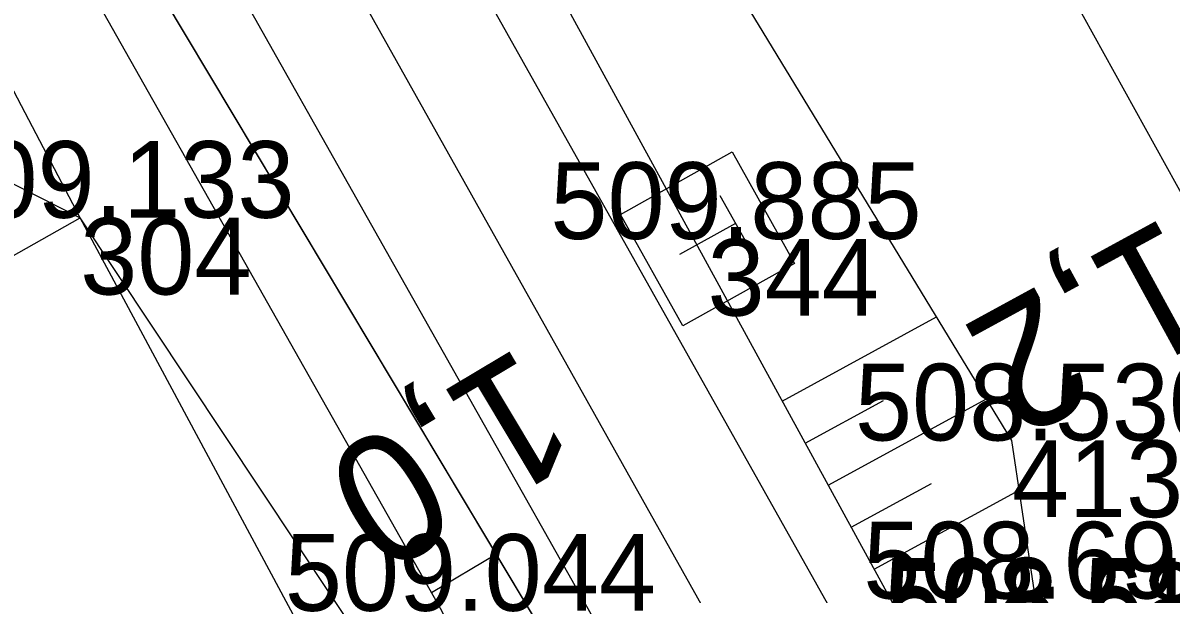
# Model space of a CAD drawing. Extents: x -1234191 to 23050, y -1290331 to -741191.
# Drawn here: x -865331.07 to -865313.13, y -1105773.46 to -1105764.53 of the extents above; entities that cross this region are included whole.
import ezdxf

# ---------------------------------------------------------------- set-up
doc = ezdxf.new("R2010")
doc.units = 0
for name, color, linetype in [('Vrstva 1', 7, 'Continuous'), ('Vrstva 33', 7, 'Continuous'), ('Vrstva 4', 7, 'Continuous'), ('Vrstva 48', 7, 'Continuous'), ('Vrstva 49', 7, 'Continuous'), ('Vrstva 53', 7, 'Continuous'), ('Vrstva 60', 7, 'Continuous'), ('Vrstva 61', 7, 'Continuous')]:
    doc.layers.add(name, color=color, linetype=linetype)

msp = doc.modelspace()

# ---------------------------------------------------------------- linework, layer by layer
at = {"layer": 'Vrstva 1'}
msp.add_lwpolyline([(-865407.195, -1105537.575), (-865404.196, -1105556.916), (-865400.505, -1105576.045), (-865396.019, -1105595.579), (-865390.864, -1105614.993), (-865387.31, -1105627.062), (-865386.583, -1105629.41), (-865385.508, -1105632.843), (-865385.189, -1105633.841), (-865378.995, -1105652.192), (-865371.92, -1105670.917), (-865371.888, -1105670.985), (-865364.336, -1105688.963), (-865356.164, -1105706.667), (-865347.54, -1105724.058), (-865338.705, -1105740.819), (-865331.549, -1105753.838), (-865329.651, -1105757.233), (-865318.339, -1105777.438), (-865311.668, -1105789.318), (-865293.803, -1105821.189)], dxfattribs=at)
at = {"layer": 'Vrstva 33'}
for p, q in [((-865320.183, -1105767.227), (-865319.696, -1105768.1)), ((-865319.94, -1105767.663), (-865320.812, -1105768.151))]:
    msp.add_line(p, q, dxfattribs=at)
msp.add_lwpolyline([(-865319.991, -1105766.546), (-865319.015, -1105768.292), (-865320.761, -1105769.268), (-865321.737, -1105767.522), (-865319.991, -1105766.546)], dxfattribs=at)
at = {"layer": 'Vrstva 4'}
for points in [[(-865415.794, -1105407.513), (-865415.013, -1105426.565), (-865414.095, -1105450.467), (-865411.461, -1105474.692), (-865410.067, -1105496.27), (-865407.861, -1105518.057), (-865405.51, -1105537.281), (-865402.299, -1105556.567), (-865398.435, -1105575.517), (-865393.919, -1105595.097), (-865389.455, -1105614.694), (-865383.953, -1105633.214), (-865377.686, -1105651.781), (-865370.49, -1105670.425), (-865362.745, -1105688.31), (-865354.733, -1105705.921), (-865346.085, -1105723.231), (-865337.304, -1105740.107), (-865328.117, -1105756.476), (-865310.177, -1105788.444), (-865292.191, -1105820.356)], [(-865241.394, -1105918.847), (-865246.199, -1105909.181), (-865270.794, -1105865.582), (-865295.111, -1105821.951), (-865312.962, -1105790.175), (-865331.022, -1105758.107), (-865339.935, -1105741.481), (-865348.821, -1105724.714), (-865357.635, -1105707.335), (-865365.696, -1105689.589), (-865373.312, -1105671.543), (-865380.292, -1105652.6), (-865386.741, -1105634.019), (-865392.22, -1105615.411), (-865397.526, -1105595.969), (-865401.976, -1105576.338), (-865405.628, -1105557.197), (-865408.672, -1105537.755), (-865411.141, -1105518.31), (-865413.538, -1105496.503), (-865416.279, -1105475.043), (-865418.369, -1105450.916), (-865420.427, -1105426.616), (-865421.339, -1105417.317)], [(-865296.635, -1105822.585), (-865314.451, -1105791.041), (-865319.551, -1105779.817), (-865319.292, -1105779.667), (-865319.976, -1105778.485), (-865320.819, -1105777.032), (-865321.078, -1105777.182), (-865332.077, -1105758.784), (-865341.611, -1105742.183), (-865350.523, -1105725.488), (-865354.5, -1105715.084), (-865358.525, -1105707.694), (-865366.664, -1105690.21), (-865373.988, -1105671.921), (-865381.072, -1105652.973), (-865387.566, -1105634.336), (-865393.24, -1105615.741), (-865398.46, -1105596.137), (-865402.659, -1105576.601), (-865406.297, -1105557.39), (-865409.325, -1105537.816), (-865412.231, -1105518.228), (-865414.324, -1105496.685), (-865416.279, -1105475.043)], [(-865290.412, -1105820.701), (-865309.044, -1105787.892), (-865315.278, -1105777.501), (-865315.71, -1105777.749), (-865317.243, -1105775.084), (-865316.811, -1105774.836), (-865326.688, -1105756.737), (-865327.874, -1105753.694), (-865328.151, -1105753.201), (-865328.953, -1105752.245), (-865329.085, -1105752.053), (-865330.489, -1105749.795), (-865330.581, -1105749.581), (-865335.947, -1105739.356), (-865344.587, -1105722.614), (-865344.541, -1105720.805), (-865348.241, -1105716.088), (-865347.945, -1105715.864), (-865349.677, -1105712.823), (-865349.47, -1105712.632), (-865353.649, -1105705.349), (-865362.099, -1105687.748), (-865369.612, -1105670.045)]]:
    msp.add_lwpolyline(points, dxfattribs=at)
at = {"layer": 'Vrstva 48'}
for p, q in [((-865319.209, -1105770.442), (-865316.798, -1105769.126)), ((-865318.49, -1105771.759), (-865316.017, -1105770.409)), ((-865318.849, -1105771.1), (-865317.628, -1105770.434)), ((-865318.131, -1105772.417), (-865316.879, -1105771.734)), ((-865317.771, -1105773.075), (-865315.506, -1105771.839)), ((-865323.675, -1105772.837), (-865324.689, -1105773.443))]:
    msp.add_line(p, q, dxfattribs=at)
at = {"layer": 'Vrstva 49'}
msp.add_line((-865335.085, -1105765.087), (-865330.178, -1105767.576), dxfattribs=at)
for points in [[(-865320.95, -1105777.401), (-865322.614, -1105777.616), (-865322.375, -1105778.158), (-865324.53, -1105773.724), (-865332.755, -1105759.162), (-865343.529, -1105740.433), (-865350.929, -1105725.69), (-865350.523, -1105725.488)], [(-865320.95, -1105777.401), (-865321.078, -1105777.182), (-865332.077, -1105758.784), (-865341.611, -1105742.183), (-865350.523, -1105725.488)], [(-865316.727, -1105774.981), (-865316.811, -1105774.836), (-865326.688, -1105756.737), (-865327.874, -1105753.694), (-865327.129, -1105753.458), (-865327.512, -1105752.712), (-865328.151, -1105753.201), (-865328.953, -1105752.245), (-865327.229, -1105751.449)], [(-865316.727, -1105774.981), (-865315.491, -1105773.532), (-865315.169, -1105774.096), (-865315.622, -1105771.059), (-865324.02, -1105757.254), (-865327.229, -1105751.449)], [(-865336.542, -1105771.172), (-865330.178, -1105767.576), (-865335.759, -1105756.917)], [(-865327.423, -1105780.513), (-865323.169, -1105779.178), (-865325.099, -1105775.226), (-865330.178, -1105767.576)], [(-865328.019, -1105779.873), (-865324.681, -1105778.449), (-865326.089, -1105775.202), (-865330.178, -1105767.576)]]:
    msp.add_lwpolyline(points, dxfattribs=at)
at = {"layer": 'Vrstva 53'}
msp.add_lwpolyline([(-865368.27, -1105423.409), (-865367.221, -1105456.517), (-865375.2, -1105489.274), (-865369.701, -1105551.6), (-865370.632, -1105583.906), (-865368.457, -1105603.691), (-865326.497, -1105717.991), (-865321.812, -1105718.794), (-865313.841, -1105726.535), (-865332.544, -1105731.795), (-865234.42, -1105909.3), (-865227.657, -1105917.883)], dxfattribs=at)
at = {"layer": 'Vrstva 60'}
for p, q in [((-865330.178, -1105767.576), (-865330.178, -1105767.576)), ((-865320.376, -1105767.907), (-865320.376, -1105767.907)), ((-865315.622, -1105771.059), (-865315.622, -1105771.059))]:
    msp.add_line(p, q, dxfattribs=at)

# ---------------------------------------------------------------- texts
at = {"layer": 'Vrstva 48'}
for s, rotation, p in [('1,2', 208.6232, (-865313.197, -1105767.531)), ('1,0', 210.8739, (-865323.296, -1105769.564))]:
    msp.add_text(s, height=2, rotation=rotation, dxfattribs=at).set_placement(p)
at = {"layer": 'Vrstva 60'}
for s, p in [('304', (-865330.178, -1105768.776)), ('344', (-865320.376, -1105769.107)), ('413', (-865315.622, -1105772.259))]:
    msp.add_text(s, height=1.2, dxfattribs=at).set_placement(p)
at = {"layer": 'Vrstva 61'}
for s, p in [('509.133', (-865332.63, -1105767.576)), ('509.885', (-865322.832, -1105767.907)), ('508.530', (-865318.073, -1105771.059)), ('508.693', (-865317.943, -1105773.532)), ('509.044', (-865326.981, -1105773.724)), ('508.513', (-865317.621, -1105774.096)), ('508.528', (-865317.581, -1105774.17)), ('508.688', (-865317.581, -1105774.17))]:
    msp.add_text(s, height=1.2, dxfattribs=at).set_placement(p)

doc.saveas('drawing.dxf')
